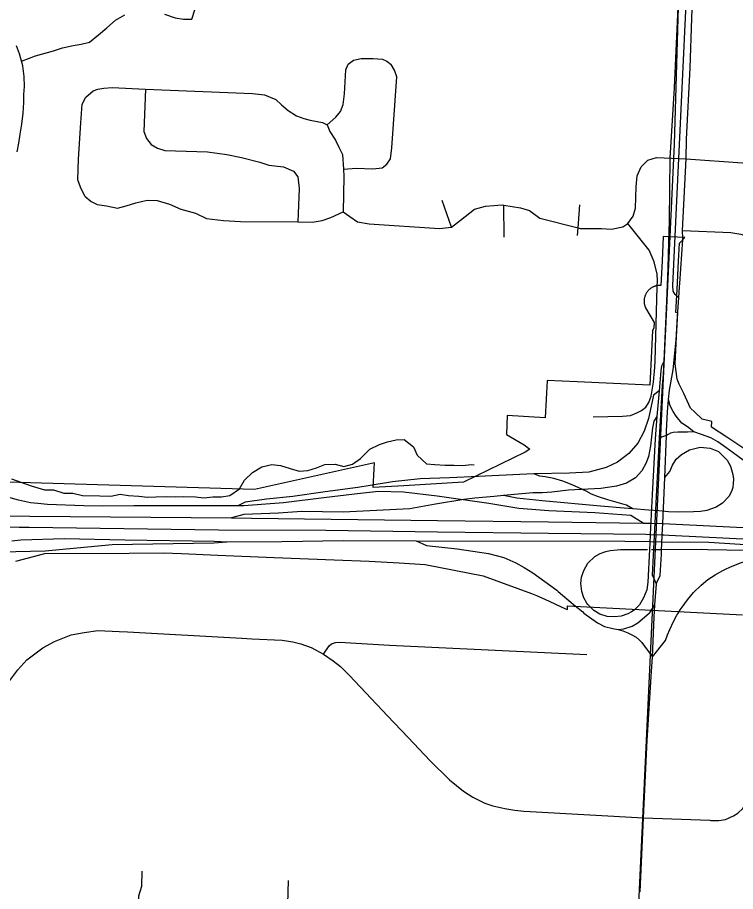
# Model space of a CAD drawing. Extents: x 114604 to 551442, y 316898 to 567001.
# Drawn here: x 197319 to 201844, y 439239 to 444745 of the extents above; entities that cross this region are included whole.
import ezdxf

# ---------------------------------------------------------------- set-up
doc = ezdxf.new("R2010")
doc.units = 0
for name, color, linetype in [('DV_X_County_Line', 7, 'Continuous'), ('GE_P_Alignment_1000_Bearings', 7, 'Continuous'), ('GE_P_Alignment_1000_Cardinal_Points', 7, 'Continuous'), ('GE_P_Alignment_1000_Stations', 7, 'Continuous'), ('GE_P_Alignment_100_Cardinal_Points', 7, 'Continuous'), ('GE_P_Alignment_100_Stations', 7, 'Continuous'), ('GE_P_Alignment_500_Cardinal_Points', 7, 'Continuous'), ('GE_P_Alignment_500_Stations', 7, 'Continuous'), ('PM_P_Cells', 7, 'Continuous')]:
    doc.layers.add(name, color=color, linetype=linetype)

msp = doc.modelspace()

# ---------------------------------------------------------------- linework, layer by layer
at = {"layer": 'DV_X_County_Line'}
msp.add_lwpolyline([(197316.7, 443898.5), (197327.4, 443954.5), (197336.1, 444010.5), (197346.9, 444072.5), (197353.8, 444142.5), (197358.7, 444210.6), (197359.3, 444260.7), (197362, 444310.8), (197360.8, 444372.9), (197351.6, 444441.2), (197330.6, 444515.6), (197313.2, 444565.9)], dxfattribs=at)
at = {"layer": 'GE_P_Alignment_1000_Bearings'}
msp.add_lwpolyline([(202617.5, 407244), (201635.4, 411995.4), (200547.8, 417287.5), (200373.1, 418053.6), (200322.3, 418360), (200539.5, 423217.6), (200698.7, 427409.5), (200971.1, 433246.5), (201218.2, 438803.9), (201459.3, 443947.7), (201503.1, 445460.4), (201457.1, 446273.6), (201299.4, 448868.6), (201217, 450546.7)], dxfattribs=at)
at = {"layer": 'GE_P_Alignment_1000_Cardinal_Points'}
for points in [[(201321.9, 442422), (201326, 442447.2), (201331.3, 442497.6), (201332.7, 442510.9), (201337.4, 442579.3), (201350.8, 443048.3)], [(200946.9, 442229.7), (201131.8, 442233.4), (201181.9, 442238.8), (201221.6, 442254), (201251.4, 442268.6), (201277.9, 442291), (201298.3, 442320.2), (201311.9, 442359.5), (201321.9, 442422)]]:
    msp.add_lwpolyline(points, dxfattribs=at)
at = {"layer": 'GE_P_Alignment_1000_Stations'}
for p, q in [((201485.4, 442980.1), (201490.4, 443048)), ((201478.2, 442863.8), (201485.4, 442980.1)), ((201471.1, 442747.6), (201478.2, 442863.8)), ((201374.5, 441331.4), (201376.2, 441365)), ((201334.5, 441044.3), (201344.6, 441176.2)), ((201344.6, 441176.2), (201348.7, 441185.3)), ((201331.3, 440968.1), (201334.5, 441044.3)), ((201320.7, 440717.9), (201331.3, 440968.1))]:
    msp.add_line(p, q, dxfattribs=at)
for points in [[(201485.4, 442980.1), (201463.1, 443000.9), (201450.8, 443021.7), (201448.6, 443056.6), (201486.8, 443856.9), (201532.6, 444831.9), (201543.9, 445309.4), (201536.1, 445548.1), (201514.1, 445955.1), (201504.7, 446153.8), (201510.3, 446185.1), (201523.4, 446206.4), (201534.7, 446220.5)], [(201532.6, 443854.6), (201534.3, 443978.1), (201556.8, 444428.6), (201577.8, 445051.8), (201585.3, 445308.2), (201575.2, 445514.9), (201560.5, 445738.7), (201557, 445813.7)], [(201423.6, 443330.5), (201427.2, 443463.6), (201432.1, 443859.7), (201458.6, 444301.8), (201484.7, 444861.1), (201495.1, 445245.4), (201494.4, 445256.2)], [(201510.8, 443352.7), (201510.5, 443403.9), (201532.6, 443854.6)], [(201490.4, 443048), (201491.9, 443068.9), (201510.8, 443347.6), (201510.8, 443352.7)], [(201410.2, 442957.8), (201419.1, 443165.5), (201423.6, 443330.5)], [(201344.6, 441176.2), (201320, 441232), (201364.6, 442096.7), (201370.1, 442204.7), (201383.7, 442426.2), (201390.4, 442496.6), (201394, 442579.5), (201410.2, 442957.8)], [(201427, 442396.7), (201451.6, 442526.4), (201468.9, 442712.7), (201471.1, 442747.6)], [(201376.2, 441365), (201377.6, 441393.7), (201378.9, 441429), (201381, 441487.3), (201384.7, 441557.5), (201387.5, 441607), (201398.9, 441846.9), (201407.7, 442112), (201408.9, 442141.5), (201414.9, 442260.7), (201421.9, 442339.8), (201427, 442396.7)], [(201348.7, 441185.3), (201369.6, 441230.8), (201374.5, 441331.4)], [(201289.5, 440223.8), (201314, 440626), (201320.7, 440717.9)], [(201242.7, 439237.1), (201264.4, 439703.6), (201287.6, 440192), (201289.5, 440223.8)]]:
    msp.add_lwpolyline(points, dxfattribs=at)
at = {"layer": 'GE_P_Alignment_100_Cardinal_Points'}
for p, q in [((200053.3, 443424.2), (199995.4, 443593.2)), ((200386.5, 443362.1), (200383.6, 443563)), ((200550.2, 439743.4), (201264.4, 439703.6)), ((201264.4, 439703.6), (201681.9, 439687.9))]:
    msp.add_line(p, q, dxfattribs=at)
for points in [[(199270.5, 444069.9), (199324.2, 444116.7), (199354.2, 444152.2), (199371.3, 444197.3), (199380.4, 444264.4), (199387.5, 444416.4), (199403.3, 444452.1), (199435.4, 444477.3), (199485.5, 444487.8), (199560.1, 444487.3), (199619.5, 444482.1), (199646.9, 444470.9), (199673, 444448.2)], [(199372.9, 443789.2), (199455.3, 443796.9), (199558.1, 443792.1), (199615.9, 443798.3), (199645.4, 443822.1), (199670, 443855), (199677.7, 443924.6), (199708.9, 444372.2), (199693.7, 444414.3), (199673, 444448.2)], [(197744, 443620.3), (197715.3, 443676.7), (197698.3, 443722.3), (197704.1, 443852.7), (197718.2, 444082.7), (197726.5, 444199.1), (197748.5, 444244.4), (197796.5, 444284)], [(197796.5, 444284), (197824.9, 444293.6), (197862, 444301), (197915.2, 444303.5), (198124.6, 444294.8), (198800, 444266.6), (198876.3, 444257.6), (198947.1, 444229.2), (198983, 444196), (199023.8, 444159.6), (199076.3, 444125.7), (199124, 444108.7), (199164.1, 444097.9), (199241.2, 444084), (199270.5, 444069.9), (199287.2, 444027.2), (199321.9, 443972.9), (199344.3, 443928.9), (199366.7, 443881.6), (199372.9, 443789.2), (199376.1, 443742.6), (199370.6, 443520.6)], [(198124.6, 444294.8), (198115.5, 444027.8), (198131, 443982.7), (198161, 443945.4), (198201.7, 443922.8), (198248, 443907.3), (198515.1, 443899.9), (198637.5, 443881.5), (198731, 443862.4), (198846.1, 443833.9), (198902.6, 443816), (198995.9, 443805.3), (199057.4, 443776.3), (199085, 443740.5), (199094.3, 443668.1), (199086.2, 443457.5)], [(201532.6, 443854.6), (201887.1, 443830.1), (202207.5, 443810.7), (202381.5, 443804), (202540.6, 443805.8), (203318.5, 443916.5), (203806.9, 443991.4), (203859.4, 443999.1)], [(199370.6, 443520.6), (199412.2, 443492), (199461.8, 443457.4), (199535.6, 443444.5), (199977.2, 443415.1), (200053.3, 443424.2), (200109.9, 443469.6), (200198.7, 443538.7), (200267, 443555.9), (200373.1, 443564.6), (200383.6, 443563), (200488.8, 443547.2), (200544.6, 443530.5), (200610, 443481.6), (200852.2, 443420.2), (200864.7, 443417), (200998, 443415.3), (201062.9, 443412.6), (201132.6, 443426.1), (201164.2, 443446.8), (201198.8, 443494.3), (201213.4, 443543.4), (201216.5, 443678.1), (201224.1, 443747.6), (201249.6, 443804.9), (201291.5, 443846), (201345.7, 443864.1), (201393.4, 443861.7), (201486.8, 443856.9), (201532.6, 443854.6)], [(197744, 443620.3), (197783.5, 443585.8), (197821.3, 443567.3), (197879.2, 443558.6), (197949, 443543.7), (198003.2, 443559.1), (198065.4, 443578.3), (198135.7, 443595.6), (198199.6, 443592.8), (198277.3, 443569.8), (198348.9, 443538.9), (198440.6, 443511.7), (198510.2, 443478.8), (198618, 443467.5), (198723.9, 443460.2), (199086.2, 443457.5), (199175.8, 443456.8), (199237.9, 443466.1), (199294.2, 443485.4), (199370.6, 443520.6)], [(200848.7, 443372.4), (200852.2, 443420.2), (200863, 443564.7)], [(201350.8, 443048.3), (201351.9, 443087.6), (201349, 443127.9), (201331.5, 443205.6), (201298.4, 443279.1), (201164.2, 443446.8)], [(201510.5, 443403.9), (201814.3, 443390), (201876.1, 443381.1), (201935.6, 443360.7), (201987.2, 443336.1)], [(197271.3, 440567.8), (197321.4, 440635.8), (197378, 440699.5), (197478.8, 440774.1), (197552.4, 440814.8), (197657.6, 440855.6), (197738.8, 440872), (197824.2, 440884.3), (197959.2, 440877.6)], [(197959.2, 440877.6), (198011.1, 440875.1), (198733.4, 440834.9), (198795.5, 440832)], [(198795.5, 440832), (198986.8, 440823), (199054.4, 440812.9), (199104.2, 440799.6), (199168.7, 440775.8), (199246.1, 440734.1)], [(199246.1, 440734.1), (199282.7, 440786.1), (199298.4, 440798.9), (199323.7, 440808.6), (199349, 440810.8), (199663.7, 440792), (200906.9, 440732.9)], [(199246.1, 440734.1), (199308.7, 440693.4), (199354.3, 440657.8), (199410.7, 440600.2), (199650.4, 440346.9)], [(199650.4, 440346.9), (199780.8, 440209.1), (199920.2, 440062.4), (200040.3, 439943.9), (200129.5, 439871.7), (200187.8, 439834.2), (200264.1, 439795.7), (200314.9, 439779.1), (200390, 439761.7), (200452.3, 439752.7), (200509.4, 439745.7), (200550.2, 439743.4)], [(201681.9, 439687.9), (201687.1, 439687.7), (201737.9, 439685.8), (201780, 439692.2), (201830.2, 439715.1), (201857.6, 439733.9), (201888.7, 439762.6), (201918.8, 439805.9), (201937, 439849.2), (201945.4, 439914), (201946.4, 439939.9)], [(198015.3, 437268.4), (198011.8, 437450.4), (198022.2, 437760.9), (198044.5, 438418.3), (198071.4, 438947.6), (198082.7, 439208.6), (198083.2, 439212.4), (198101.7, 439274.1), (198105, 439368.2)], [(199293.8, 438128.4), (199240, 438113.7), (199183.8, 438131.1), (199167.6, 438142.9), (199159.6, 438148.8), (199133.1, 438188.6), (199118.4, 438248.5), (199066.9, 438562.5), (199049.7, 438670.5), (199032, 438824.6), (199024.3, 438972.7), (199016.6, 439118.9), (199021.1, 439153), (199022.2, 439161.1), (199026.5, 439309.4)]]:
    msp.add_lwpolyline(points, dxfattribs=at)
at = {"layer": 'GE_P_Alignment_100_Stations'}
for points in [[(201965.2, 441983.1), (201788.3, 442102.6), (201691.4, 442164.4), (201694.2, 442200.6), (201633.4, 442214.8), (201586.8, 442258.5), (201560.5, 442284.7), (201517, 442376.8), (201489, 442436.2), (201474.9, 442466.1), (201463.5, 442564), (201473.8, 442773.1), (201479.4, 442885.4), (201467.9, 442887), (201475.1, 443031.1), (201484.1, 443209.7), (201490, 443324.6), (201525.1, 443358.8), (201387.3, 443365.7), (201380.5, 443212.2), (201372.6, 443057.4), (201369.2, 443057.5), (201365.7, 443057.5), (201362.3, 443057.5), (201358.9, 443057.2), (201355.4, 443056.9), (201352, 443056.5), (201348.6, 443055.9), (201345.3, 443055.2), (201341.9, 443054.4), (201338.6, 443053.5), (201335.3, 443052.5), (201332.1, 443051.3), (201328.9, 443050.1), (201325.7, 443048.7), (201322.6, 443047.3), (201319.6, 443045.7), (201316.6, 443044), (201313.6, 443042.2), (201310.8, 443040.3), (201308, 443038.3), (201305.2, 443036.3), (201302.6, 443034.1), (201300, 443031.8), (201297.5, 443029.5), (201295, 443027), (201292.7, 443024.5), (201290.4, 443021.9), (201288.3, 443019.2), (201286.2, 443016.5), (201284.3, 443013.7), (201282.4, 443010.8), (201280.6, 443007.8), (201278.9, 443004.8), (201277.4, 443001.8), (201275.9, 442998.7), (201274.6, 442995.5), (201273.4, 442992.3), (201272.2, 442989), (201271.2, 442985.8), (201270.3, 442982.4), (201269.5, 442979.1), (201268.9, 442975.7), (201268.3, 442972.3), (201267.9, 442968.9), (201267.6, 442965.6), (201267.4, 442962.2), (201267.3, 442958.8), (201267.3, 442955.4), (201267.5, 442952.1), (201267.8, 442948.7), (201268.1, 442945.4), (201268.6, 442942), (201269.2, 442938.7), (201270, 442935.4), (201270.8, 442932.2), (201271.7, 442928.9), (201276.7, 442916.1), (201331.3, 442823.1), (201328.1, 442788), (201319.9, 442772.5), (201311.4, 442600.3), (201302.9, 442428.1), (200845, 442450.1), (200655.6, 442459.2), (200643.7, 442224.2), (200405.1, 442238), (200399.5, 442117.5), (200511.9, 442053.5), (200547.3, 442027), (200517.3, 442006.6), (200129.6, 441818.8), (199753.4, 441794), (199559.1, 441784.7), (199566, 441901.8), (199568.2, 441940), (198811.7, 441771.7), (197187.3, 441819.7)], [(197308.7, 441320), (197491.5, 441369.2), (198021.8, 441371.6), (198238.3, 441372.6), (198352.7, 441367.9), (198580.6, 441358.6), (198936.8, 441344.1), (199315.3, 441328.6), (199535.2, 441321), (199724.5, 441308.9), (199887.1, 441298.4), (200253.1, 441228.1), (200471.6, 441147.9), (200557.5, 441116.4), (200589.6, 441104.6), (200642, 441080.6), (200773.1, 441020.5), (200784.4, 441015.3), (200785.6, 441038.8), (201888.5, 440982.1)]]:
    msp.add_lwpolyline(points, dxfattribs=at)
at = {"layer": 'GE_P_Alignment_500_Cardinal_Points'}
for p, q in [((201892.4, 441957.1), (201829.5, 442003.2)), ((200833.2, 441039.5), (200880.4, 441000.3))]:
    msp.add_line(p, q, dxfattribs=at)
for points in [[(201394, 442579.5), (201385.1, 442566.3), (201376.2, 442548.9), (201372.2, 442519), (201361.4, 442393.7), (201348.6, 442232.1), (201337.6, 442091.2), (201319.1, 441740.8), (201306.3, 441489.4), (201303.4, 441431.6), (201301.5, 441393.5), (201291.1, 441188.5), (201283.7, 441139.6), (201264.3, 441089.1), (201239.4, 441044.7), (201205.8, 441012.3), (201187.8, 441001.7)], [(201361.4, 442393.7), (201327.1, 442366.6), (201317.6, 442326.4), (201294.5, 442218.8), (201266.9, 442139.4), (201227.3, 442064.2), (201171.3, 441998.7), (201100.1, 441944), (201027.6, 441909.8), (200918.3, 441880.8), (200797.9, 441874.5), (200573.3, 441870.7), (200266.3, 441856.6), (200224.5, 441854.6)], [(201580.6, 442135.5), (201540.4, 442166.1), (201506.3, 442190.6), (201469.6, 442234.6), (201450.1, 442264.3), (201432.5, 442298.9), (201421.9, 442339.8)], [(201348.6, 442232.1), (201329, 442203.3), (201320.3, 442160.2), (201307.2, 442047.6), (201295.2, 441978.8), (201279.5, 441940.5), (201253.5, 441890.3), (201214.2, 441844.9), (201156.1, 441811.8), (201093.8, 441792.6), (200995.1, 441777.2), (200791.8, 441768.2), (200686.3, 441754.9), (200626.3, 441750.5), (200565.6, 441749.9), (200380.7, 441733.7), (200322.2, 441728.6), (200200.4, 441717.9), (200132.3, 441708.2), (199953.1, 441680), (199790.2, 441650.6), (199372.1, 441629.4), (199111.1, 441632.7), (198964.3, 441622.3), (198745.6, 441614.1), (198667.3, 441593.2)], [(201580.6, 442135.5), (201541.2, 442133.2), (201512.6, 442132.9), (201479.3, 442133.7), (201449.9, 442132), (201434.1, 442127.4), (201418.9, 442118.9), (201407.7, 442112), (201364.6, 442096.7)], [(201829.5, 442003.2), (201783.4, 442037), (201731.8, 442072.7), (201687.9, 442096.7), (201628.3, 442118.7), (201580.6, 442135.5)], [(201398.9, 441846.9), (201428.6, 441885.4), (201428.6, 441885.4), (201446.8, 441924.7), (201468.9, 441962.2), (201503.6, 441992.8), (201553.1, 442022.5), (201620.3, 442038.2), (201684.3, 442032.1), (201736.6, 442010.8), (201791.2, 441956.9), (201812.1, 441918), (201826.6, 441866.9), (201830, 441836.8), (201828.1, 441810.5), (201826.2, 441785), (201818.7, 441759.6), (201801.5, 441728.1), (201760.6, 441686.5), (201720.6, 441660.2), (201663.3, 441639.2), (201623.7, 441633.8), (201578.7, 441632), (201483.2, 441629.2), (201421.4, 441632), (201360.6, 441637), (201295.4, 441642.6), (201195.9, 441650.6), (201142.3, 441654.9), (200993.6, 441666.9), (200624.4, 441700), (200465.8, 441717.3), (200380.7, 441733.7)], [(198707.3, 441669), (198497.6, 441668.9), (198051.9, 441668.5), (197852.4, 441667.6), (197737.3, 441668.8), (197507.6, 441677.1), (197447.6, 441683.4), (197400.5, 441687.5), (197325.5, 441704.6), (197273.3, 441720.2), (197217.7, 441740.8), (197170.5, 441761.9), (197116.8, 441802), (197034.9, 441873), (196965.1, 441933.3), (196898.5, 441992.2)], [(201195.9, 441650.6), (201156, 441673.8), (201098.4, 441689.7), (201038.5, 441707.7), (200980.9, 441725.8), (200936.3, 441742.8), (200901.4, 441761), (200855.7, 441782.4), (200813.3, 441800.5), (200754.5, 441823.9), (200697.9, 441842), (200644.7, 441852.5), (200611, 441855.5), (200573.3, 441870.7)], [(200224.5, 441854.6), (200041.7, 441846.3), (199857.3, 441839.5), (199682.7, 441819.8), (199542, 441796.5)], [(199542, 441796.5), (199463.8, 441783.5), (199256.7, 441757), (199052.9, 441728.4), (198887, 441712), (198753.7, 441691.6), (198707.3, 441669)], [(201262, 441560.1), (201184.1, 441608.5), (200957.2, 441624.2), (200668.1, 441637.7), (200478.7, 441652), (200289.2, 441683.6), (199962.5, 441729.9), (199752.2, 441754.4), (199594.2, 441758.4), (199443.3, 441743.5), (199249, 441719.5), (198995.7, 441688.2), (198745.9, 441669), (198707.3, 441669)], [(196142.3, 441549.3), (196204, 441512.5), (196784.3, 441425.6), (196936.5, 441401.9), (197108.7, 441386.7), (197209.4, 441379.6), (197309.3, 441381.2), (197493.4, 441385.7), (197914.8, 441426.1), (198556.1, 441434.9), (198638.4, 441442.5)], [(197282.6, 441448.2), (197339.9, 441454.7), (197614.1, 441462.7), (197995.3, 441454.2), (198561.1, 441447.4), (198638.4, 441442.5)], [(198638.4, 441442.5), (198984.1, 441443.4), (199373.9, 441450.5), (199832, 441448.6), (199834, 441448.6), (201146.1, 441446.2), (201304, 441443.9), (201379.3, 441441.6), (201674.6, 441440.3), (202070.4, 441415.8), (202096.4, 441420), (202123.7, 441430.6), (202139.3, 441439.4), (202146.8, 441448.2)], [(199832, 441448.6), (199896.7, 441418.7), (200089.6, 441398.4), (200287.9, 441368.4), (200384.4, 441343), (200460.2, 441309.7), (200512.5, 441281.4), (200566.1, 441246.7), (200716.6, 441137.1), (200725, 441130)], [(200907.4, 441055.4), (200888.4, 441089), (200874.2, 441128.8), (200869.5, 441180), (200873.6, 441219.1), (200887.1, 441262.6), (200913.7, 441307.1), (200956, 441349), (200990.6, 441369.3), (201026.1, 441381.7), (201052.9, 441387.9), (201098.4, 441391.8)], [(201098.4, 441391.8), (201118.7, 441393.5), (201288.8, 441393.5)], [(201314.5, 441393.5), (201377.6, 441393.7), (201627.5, 441395.6), (201666.9, 441394.7), (201910.4, 441389.3), (202458.8, 441361.3), (203233.4, 441331.8), (203275.1, 441346.1), (203313.8, 441370), (203326.3, 441391.4)], [(201479.4, 440989.4), (201495.8, 441014.7), (201506.6, 441031.5), (201541, 441076), (201579.7, 441123.2), (201626.2, 441169.5), (201668.5, 441205.4), (201714.3, 441234.4), (201762.7, 441260.8), (201776.8, 441267.3), (201812, 441283.7), (201882.2, 441312), (201941.1, 441328.9), (202022.5, 441345.1), (202138.8, 441349.4), (202263, 441347.7), (202392.2, 441343.4), (202458.8, 441361.3)], [(200725, 441130), (200821.5, 441049.3), (200833.2, 441039.5)], [(201187.8, 441001.7), (201165.2, 440988.6), (201123.6, 440973.5), (201082, 440968.9), (201034.2, 440971.1), (200989, 440987.1), (200951.6, 441009.4), (200912.1, 441047), (200907.4, 441055.4)], [(201301.2, 440994.8), (201305.7, 440998.6), (201334.5, 441044.3)], [(200880.4, 441000.3), (200888.3, 440993.8), (200972.8, 440931.1), (201017.2, 440909.5), (201069.4, 440896.3), (201103.3, 440889.8)], [(201103.3, 440889.8), (201140.3, 440894.3), (201192.2, 440911.3), (201227, 440931.3), (201270, 440968.3), (201301.2, 440994.8)], [(201320.7, 440717.9), (201403.2, 440819.9), (201415.4, 440855.6), (201429.3, 440890.9), (201451.7, 440940.8), (201473.9, 440980.9), (201479.4, 440989.4)], [(201103.3, 440889.8), (201133.1, 440882.2), (201164.9, 440870), (201191.1, 440857.1), (201218.3, 440841.7), (201238.2, 440823.6), (201253.4, 440807.6), (201270.2, 440784.3), (201287.6, 440762), (201320.7, 440717.9)]]:
    msp.add_lwpolyline(points, dxfattribs=at)
at = {"layer": 'GE_P_Alignment_500_Stations'}
msp.add_line((201391.8, 441486.7), (201424.2, 441485.1), dxfattribs=at)
for points in [[(195273.8, 441628.2), (195409.6, 441627.2), (195724.5, 441625.9), (195988.5, 441621.8), (196118.7, 441619.8), (196194.5, 441618.6), (196483.8, 441612.8), (197396.2, 441603.9), (198667.3, 441593.2), (198792.6, 441592.2), (199966.2, 441577.5), (200664.6, 441568.6), (201262, 441560.1), (201309.9, 441559.4), (201384.7, 441557.5), (202442.8, 441505), (203020.9, 441476.8)], [(195978.3, 441552.3), (196110.5, 441549.9), (196142.3, 441549.3), (196184, 441548.5), (196368.3, 441544.1), (196483.5, 441543), (197328.9, 441533.8), (197392.7, 441534.5), (198584.7, 441517), (199261.9, 441515.5), (199966.2, 441505.6), (200664.6, 441496.7), (201279.4, 441489.7)], [(201279.4, 441489.7), (201306.3, 441489.4), (201381, 441487.3), (201391.8, 441486.7)], [(201424.2, 441485.1), (202146.8, 441448.2), (202442.8, 441433.1), (203020.9, 441404.9), (203326.3, 441391.4)]]:
    msp.add_lwpolyline(points, dxfattribs=at)
at = {"layer": 'PM_P_Cells'}
for points in [[(198245.2, 444766.6), (198313.1, 444744.1), (198365.1, 444735.7), (198417.1, 444735.3), (198435.5, 444793.3)], [(197343.2, 444470.8), (197433.1, 444504), (197545.3, 444535.2), (197601.5, 444554.9), (197669.6, 444568.4), (197719.7, 444578), (197771.8, 444589.7), (197830.1, 444635.4), (197882.4, 444681.1), (197936.8, 444728.9), (197995, 444762.5)], [(197280.5, 441839.3), (197340.4, 441818.8), (197404.3, 441794.2), (197488.2, 441769.5), (197546.3, 441769.1), (197610.2, 441748.6), (197668.2, 441748.1), (197728.1, 441733.6), (197838.2, 441732.8), (197906.2, 441730.3), (197966.4, 441741.9), (198018.3, 441733.5), (198084.4, 441729), (198138.4, 441724.5), (198190.4, 441726.1), (198256.4, 441727.6), (198314.5, 441725.2), (198364.5, 441726.8), (198440.6, 441726.3), (198492.6, 441719.8), (198550.6, 441725.4), (198604.7, 441725), (198656.8, 441734.7), (198717, 441776.3), (198749.4, 441830.2), (198799.7, 441880), (198858, 441913.7), (198922.1, 441929.2), (198976.1, 441922.8), (199038, 441904.3), (199094, 441887.8), (199148, 441891.4), (199202.2, 441909.1), (199256.3, 441928.7), (199320.4, 441932.3), (199374.3, 441917.8), (199430.5, 441931.4), (199480.7, 441967.2), (199539.1, 442026.9), (199599.3, 442054.5), (199651.5, 442072.2), (199705.6, 442085.8), (199755.6, 442087.4), (199813.4, 442040.9), (199837.1, 441988.5), (199896.8, 441933.9), (199948.8, 441929.5), (200014.8, 441925), (200068.8, 441924.6), (200124.9, 441922.2), (200176.9, 441929.8), (200196.9, 441927.6)]]:
    msp.add_lwpolyline(points, dxfattribs=at)

doc.saveas('drawing.dxf')
